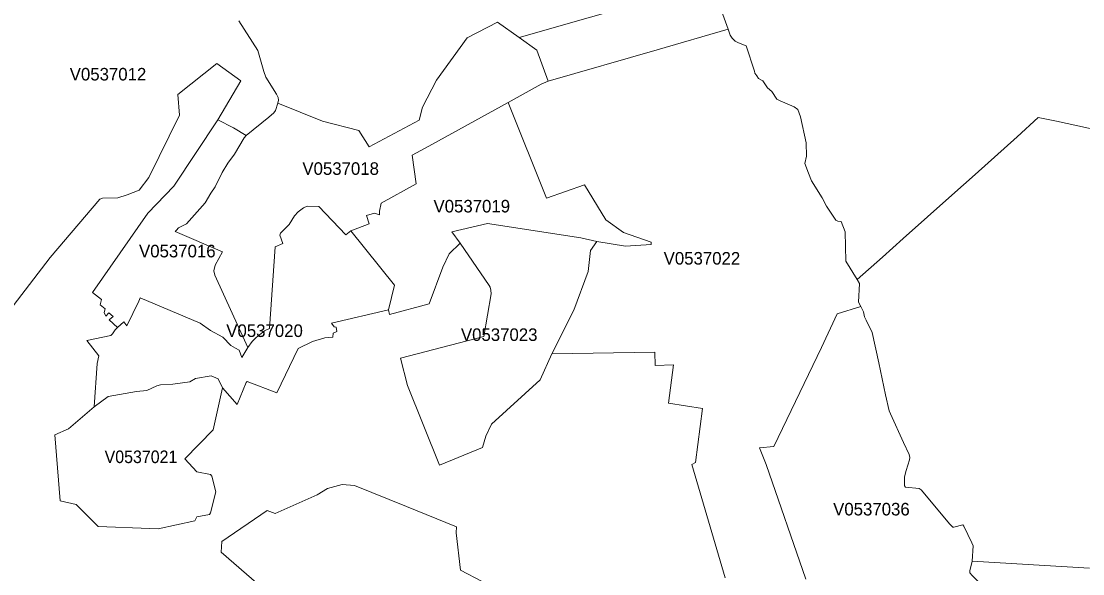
# Model space of a CAD drawing. Extents: x 369010 to 735936, y 6377141 to 6616555.
# Drawn here: x 587334 to 595790, y 6514656 to 6519054 of the extents above; entities that cross this region are included whole.
import ezdxf
from ezdxf.enums import TextEntityAlignment as Align

# ---------------------------------------------------------------- set-up
doc = ezdxf.new("R2010")
doc.units = 0
doc.header["$LTSCALE"] = 40
doc.layers.add('3', color=7, linetype='Continuous', lineweight=13)
doc.layers.add('4', color=7, linetype='Continuous')

msp = doc.modelspace()

# ---------------------------------------------------------------- linework, layer by layer
at = {"layer": '3'}
for points in [[(589067.96, 6519057.85), (589219.56, 6518821.51), (589266.57, 6518653.03), (589281.79, 6518610), (589366.03, 6518474.45), (589380.43, 6518447.64), (589383.25, 6518425.63), (589376.63, 6518401.13), (589733.45, 6518258.96), (590023.75, 6518184.32), (590105.34, 6518055.06), (590502.39, 6518266.58), (590530.19, 6518371.01), (590642.4, 6518584.84), (590885.69, 6518921.31), (591128.16, 6519046.6), (591299.78, 6518923.46), (592398.73, 6519241.06)], [(592398.73, 6519241.06), (591299.78, 6518923.46), (591440.46, 6518824.66), (591529.83, 6518577.39), (592400.55, 6518826.15), (592963.76, 6518990.49), (592879.85, 6519225.67)], [(592879.85, 6519225.67), (592963.76, 6518990.49), (592980.48, 6518943.32), (592997.36, 6518919.66), (593020.36, 6518894.5), (593046.84, 6518881.42), (593108.25, 6518856.93), (593173.62, 6518656.5), (593177.1, 6518641.28), (593193.65, 6518620.42), (593207.71, 6518599.41), (593240.48, 6518578.72), (593278.55, 6518524.1), (593313.3, 6518495.8), (593352.86, 6518432.58), (593379.51, 6518419.17), (593490.56, 6518372.83), (593519.03, 6518351.98), (593541.53, 6518292.56), (593586.55, 6518087.17), (593588.37, 6517980.26), (593576.13, 6517921.34), (593605.42, 6517843.22), (593628.76, 6517782.97), (593714.49, 6517648.25), (593748.58, 6517582.71)], [(587270.42, 6516789.12), (587563.03, 6517172.6), (587960.91, 6517636.5), (587981.92, 6517646.1), (588103.07, 6517648.75), (588178.71, 6517670.76), (588274.37, 6517708.99), (588351, 6517810.45), (588595.61, 6518304.97), (588581.21, 6518469.65), (588892.36, 6518716.58), (589082.69, 6518580.7), (588898.98, 6518269.56), (589025.26, 6518205.51), (589125.89, 6518145.1), (589304.8, 6518289.58), (589345.02, 6518325), (589358.42, 6518343.21), (589376.63, 6518401.13), (589383.25, 6518425.63), (589380.43, 6518447.64), (589366.03, 6518474.45), (589281.79, 6518610), (589266.57, 6518653.03), (589219.56, 6518821.51), (589067.96, 6519057.85)], [(593582.75, 6514611.92), (593266.8, 6515526), (593214.5, 6515659.23), (593328.7, 6515668.99), (593708.69, 6516456.13), (593833.65, 6516725.4), (594021, 6516782.01), (594002.46, 6516818.25), (594011.4, 6516966.38), (593992.04, 6516998.32), (593903.49, 6517143.47), (593895.71, 6517377.82), (593863.77, 6517459.08), (593838.78, 6517463.55), (593821.57, 6517470.34), (593748.58, 6517582.71), (593714.49, 6517648.25), (593628.76, 6517782.97), (593605.42, 6517843.22), (593576.13, 6517921.34), (593588.37, 6517980.26), (593586.55, 6518087.17), (593541.53, 6518292.56), (593519.03, 6518351.98), (593490.56, 6518372.83), (593379.51, 6518419.17), (593352.86, 6518432.58), (593313.3, 6518495.8), (593278.55, 6518524.1), (593240.48, 6518578.72), (593207.71, 6518599.41), (593193.65, 6518620.42), (593177.1, 6518641.28), (593173.62, 6518656.5), (593108.25, 6518856.93), (593046.84, 6518881.42), (593020.36, 6518894.5), (592997.36, 6518919.66), (592980.48, 6518943.32), (592963.76, 6518990.49), (592400.55, 6518826.15), (591529.83, 6518577.39), (591476.05, 6518553.06), (591213.22, 6518406.76), (591516.92, 6517645.28), (591820.79, 6517752.19), (591990.76, 6517471.83), (592130.45, 6517373.35), (592350.4, 6517294.41), (592352.89, 6517276.04), (592147.49, 6517263.95), (591919.1, 6517301.69), (591869.28, 6517229.86), (591848.43, 6517060.55), (591736.71, 6516754.37), (591561.61, 6516405.48), (592379.53, 6516418.89), (592382.68, 6516313.8), (592528.48, 6516318.6), (592489.59, 6516014.73), (592760.69, 6515971.04), (592705.74, 6515541.22), (592676.61, 6515524.18), (592941.42, 6514622.68)], [(588081.06, 6516596.81), (588100.43, 6516616.34), (588033.23, 6516676.41), (588065.17, 6516702.4), (588030.91, 6516731.86), (588008.57, 6516707.03), (587994.34, 6516734.18), (588002.61, 6516764.79), (587963.72, 6516796.57), (587973.32, 6516838.94), (587901.49, 6516894.38), (588343.22, 6517526.94), (588550.43, 6517741.43), (588898.98, 6518269.56), (589082.69, 6518580.7), (588892.36, 6518716.58), (588581.21, 6518469.65), (588595.61, 6518304.97), (588351, 6517810.45), (588274.37, 6517708.99), (588178.71, 6517670.76), (588103.07, 6517648.75), (587981.92, 6517646.1), (587960.91, 6517636.5), (587563.03, 6517172.6), (587270.42, 6516789.12)], [(593748.58, 6517582.71), (593821.57, 6517470.34), (593838.78, 6517463.55), (593863.77, 6517459.08), (593895.71, 6517377.82), (593903.49, 6517143.47), (593992.04, 6516998.32), (594193.12, 6517175.74), (594358.79, 6517324.53), (594746.57, 6517669.77), (594933.26, 6517835.11), (595266.91, 6518133.51), (595434.74, 6518286.6), (595580.21, 6518257.31), (595919.66, 6518183.33)], [(597886.84, 6516770.59), (597312.21, 6516961.25), (597065.45, 6516922.68), (597020.93, 6517174.42), (596931.72, 6517233.83), (596819.34, 6517303.84), (596707.96, 6518018.16), (596553.54, 6518046.29), (596222.04, 6518116.96), (596038.99, 6518158.5), (595919.66, 6518183.33), (595580.21, 6518257.31), (595434.74, 6518286.6), (595266.91, 6518133.51), (594933.26, 6517835.11), (594746.57, 6517669.77), (594358.79, 6517324.53), (594193.12, 6517175.74), (593992.04, 6516998.32)], [(592941.42, 6514622.68), (592676.61, 6515524.18), (592705.74, 6515541.22), (592760.69, 6515971.04), (592489.59, 6516014.73), (592528.48, 6516318.6), (592382.68, 6516313.8), (592379.53, 6516418.89), (591561.61, 6516405.48), (591466.94, 6516198.6), (591079.66, 6515847.41), (591034.98, 6515749.92), (591007.01, 6515660.72), (590666.07, 6515519.71), (590411.19, 6516153.09), (590353.93, 6516371.23), (591019.42, 6516544.34), (591076.35, 6516883.13), (591075.36, 6516912.26), (591070.23, 6516936.09), (591061.95, 6516950.49), (590829.59, 6517288.45), (590743.36, 6517201.39), (590692.88, 6517095.47), (590581.99, 6516804.35), (590268.03, 6516720.11), (590258.76, 6516757.51), (589805.61, 6516649.27), (589827.29, 6516621.3), (589841.2, 6516618.32), (589847.49, 6516584.23), (589819.68, 6516570.33), (589815.05, 6516539.38), (589753.15, 6516533.25), (589653.02, 6516504.62), (589539.32, 6516449.67), (589369.51, 6516095), (589133, 6516187.02), (589126.72, 6516177.75), (589052.74, 6516003.14), (588936.39, 6516135.05), (588863.23, 6515800.57), (588636.16, 6515570.85), (588733.31, 6515468.24), (588840.23, 6515445.23), (588852.64, 6515431.16), (588882.6, 6515308.36), (588840.39, 6515140.87), (588832.45, 6515127.63), (588732.49, 6515108.1), (588716.6, 6515077.32), (588425.48, 6515012.77), (588358.28, 6515016.41), (587946.01, 6515031.47), (587770.41, 6515207.73), (587644.13, 6515236.03), (587601.43, 6515762.01), (587710.17, 6515808.84), (587915.89, 6515984.44), (587939.72, 6516329.85), (587951.14, 6516389.93), (587856.64, 6516511.9), (588046.64, 6516552.62), (588060.7, 6516566.69), (588081.06, 6516596.81)], [(593992.04, 6516998.32), (594011.4, 6516966.38), (594002.46, 6516818.25), (594021, 6516782.01), (594042.18, 6516740.8), (594049.96, 6516702.07), (594064.69, 6516674.76), (594111.03, 6516576.12), (594164.99, 6516335.15), (594219.11, 6516079.61), (594247.57, 6515953.82), (594256.84, 6515928.5), (594360.45, 6515699.44), (594405.8, 6515604.11), (594410.93, 6515582.27), (594409.44, 6515563.4), (594382.63, 6515477.17), (594369.72, 6515427.19), (594369.05, 6515354.87), (594377.16, 6515345.76), (594487.22, 6515333.35), (594501.13, 6515322.43), (594729.85, 6515051.17), (594755.34, 6515025.51), (594762.62, 6515025.51), (594833.29, 6515044.38), (594842.23, 6515034.45), (594904.96, 6514901.88), (594915.71, 6514876.72), (594909.92, 6514755.58), (595844.03, 6514698.97)], [(594908.43, 6514643.03), (594891.22, 6514662.56), (594889.07, 6514678.12), (594909.92, 6514755.58), (594915.71, 6514876.72), (594904.96, 6514901.88), (594842.23, 6515034.45), (594833.29, 6515044.38), (594762.62, 6515025.51), (594755.34, 6515025.51), (594729.85, 6515051.17), (594501.13, 6515322.43), (594487.22, 6515333.35), (594377.16, 6515345.76), (594369.05, 6515354.87), (594369.72, 6515427.19), (594382.63, 6515477.17), (594409.44, 6515563.4), (594410.93, 6515582.27), (594405.8, 6515604.11), (594360.45, 6515699.44), (594256.84, 6515928.5), (594247.57, 6515953.82), (594219.11, 6516079.61), (594164.99, 6516335.15), (594111.03, 6516576.12), (594064.69, 6516674.76), (594049.96, 6516702.07), (594042.18, 6516740.8), (594021, 6516782.01), (593833.65, 6516725.4), (593708.69, 6516456.13), (593328.7, 6515668.99), (593214.5, 6515659.23), (593266.8, 6515526), (593582.75, 6514611.92)], [(591006.34, 6514593.22), (590832.4, 6514682.92), (590799.13, 6514982.48), (590799.96, 6515030.31), (590401.76, 6515192.18), (589989.65, 6515358.18), (589889.52, 6515366.29), (589773.67, 6515333.18), (589691.58, 6515284.36), (589357.1, 6515136.57), (589291.56, 6515159.9), (588932.91, 6514913.3), (588927.45, 6514828.56), (589431.91, 6514388.82)], [(589431.91, 6514388.82), (588927.45, 6514828.56), (588932.91, 6514913.3), (589291.56, 6515159.9), (589357.1, 6515136.57), (589691.58, 6515284.36), (589773.67, 6515333.18), (589889.52, 6515366.29), (589989.65, 6515358.18), (590401.76, 6515192.18), (590799.96, 6515030.31), (590799.13, 6514982.48), (590832.4, 6514682.92), (591006.34, 6514593.22)], [(595844.03, 6514698.97), (594909.92, 6514755.58), (594889.07, 6514678.12), (594891.22, 6514662.56), (594908.43, 6514643.03), (595085.52, 6514467.76), (595186.98, 6514369.12), (595262.61, 6514196.01), (595268.57, 6514185.75), (595362.41, 6514022.89), (595379.13, 6514006.67), (595467.01, 6513935.67), (595637.97, 6513808.73), (595687.63, 6513769.34), (595745.88, 6513735.91), (595756.64, 6513573.71), (595760.45, 6513438.99), (595785.27, 6512791.87), (595754.82, 6512560.83), (595622.42, 6511744.89), (596179.67, 6511118.29)]]:
    msp.add_lwpolyline(points, dxfattribs=at)
for points in [[(589376.63, 6518401.13), (589358.42, 6518343.21), (589345.02, 6518325), (589304.8, 6518289.58), (589125.89, 6518145.1), (589108.34, 6518127.06), (589031.88, 6517996.31), (588978.76, 6517923.16), (588935.23, 6517849.01), (588879.78, 6517734.65), (588843.37, 6517686.32), (588798.52, 6517608.53), (588650.23, 6517441.37), (588587.67, 6517409.43), (588571.78, 6517390.07), (588561.19, 6517380.63), (588936.88, 6517217.94), (588877.96, 6517111.86), (588867.37, 6517066.01), (588875.65, 6517033.08), (589139.46, 6516456.13), (589173.06, 6516503.79), (589204.01, 6516536.23), (589272.03, 6516590.35), (589310.59, 6516608.89), (589357.1, 6517257.67), (589417.34, 6517283.98), (589392.52, 6517350.35), (589398.8, 6517365.9), (589466.83, 6517435.42), (589511.68, 6517505.09), (589539.48, 6517536.04), (589582.35, 6517569.14), (589611.81, 6517581.56), (589705.32, 6517579.24), (589919.48, 6517352.66), (589958.87, 6517386.76), (590104.02, 6517440.38), (590083.33, 6517507.41), (590148.21, 6517526.94), (590186.44, 6517512.54), (590188.42, 6517541.34), (590201.83, 6517606.38), (590479.71, 6517758.81), (590447.77, 6517988.7), (590550.55, 6518042.82), (591213.22, 6518406.76), (591476.05, 6518553.06), (591529.83, 6518577.39), (591440.46, 6518824.66), (591299.78, 6518923.46), (591128.16, 6519046.6), (590885.69, 6518921.31), (590642.4, 6518584.84), (590530.19, 6518371.01), (590502.39, 6518266.58), (590105.34, 6518055.06), (590023.75, 6518184.32), (589733.45, 6518258.96)], [(591213.22, 6518406.76), (590550.55, 6518042.82), (590447.77, 6517988.7), (590479.71, 6517758.81), (590201.83, 6517606.38), (590188.42, 6517541.34), (590186.44, 6517512.54), (590148.21, 6517526.94), (590083.33, 6517507.41), (590104.02, 6517440.38), (589958.87, 6517386.76), (590308.25, 6516952.31), (590258.76, 6516757.51), (590268.03, 6516720.11), (590581.99, 6516804.35), (590692.88, 6517095.47), (590743.36, 6517201.39), (590829.59, 6517288.45), (590764.38, 6517378.48), (591048.71, 6517444.52), (591791.83, 6517329.66), (591919.1, 6517301.69), (592147.49, 6517263.95), (592352.89, 6517276.04), (592350.4, 6517294.41), (592130.45, 6517373.35), (591990.76, 6517471.83), (591820.79, 6517752.19), (591516.92, 6517645.28)], [(588898.98, 6518269.56), (588550.43, 6517741.43), (588343.22, 6517526.94), (587901.49, 6516894.38), (587973.32, 6516838.94), (587963.72, 6516796.57), (588002.61, 6516764.79), (587994.34, 6516734.18), (588008.57, 6516707.03), (588030.91, 6516731.86), (588065.17, 6516702.4), (588033.23, 6516676.41), (588100.43, 6516616.34), (588149.91, 6516661.19), (588174.74, 6516628.09), (588271.23, 6516824.87), (588281.82, 6516853.17), (588760.12, 6516649.27), (588841.39, 6516591.68), (588940.36, 6516539.71), (589003.91, 6516472.68), (589041.65, 6516452.65), (589068.79, 6516434.94), (589089.97, 6516377.18), (589139.46, 6516456.13), (588875.65, 6517033.08), (588867.37, 6517066.01), (588877.96, 6517111.86), (588936.88, 6517217.94), (588561.19, 6517380.63), (588571.78, 6517390.07), (588587.67, 6517409.43), (588650.23, 6517441.37), (588798.52, 6517608.53), (588843.37, 6517686.32), (588879.78, 6517734.65), (588935.23, 6517849.01), (588978.76, 6517923.16), (589031.88, 6517996.31), (589108.34, 6518127.06), (589125.89, 6518145.1), (589025.26, 6518205.51)], [(589139.46, 6516456.13), (589089.97, 6516377.18), (589068.79, 6516434.94), (589041.65, 6516452.65), (589003.91, 6516472.68), (588940.36, 6516539.71), (588841.39, 6516591.68), (588760.12, 6516649.27), (588281.82, 6516853.17), (588271.23, 6516824.87), (588174.74, 6516628.09), (588149.91, 6516661.19), (588100.43, 6516616.34), (588081.06, 6516596.81), (588060.7, 6516566.69), (588046.64, 6516552.62), (587856.64, 6516511.9), (587951.14, 6516389.93), (587939.72, 6516329.85), (587915.89, 6515984.44), (588026.94, 6516066.2), (588251.03, 6516105.92), (588333.29, 6516114.69), (588413.56, 6516151.93), (588443.35, 6516159.71), (588542.32, 6516165.01), (588677.54, 6516184.54), (588722.56, 6516209.2), (588846.19, 6516232.2), (588903.62, 6516208.37), (588936.39, 6516135.05), (589052.74, 6516003.14), (589126.72, 6516177.75), (589133, 6516187.02), (589369.51, 6516095), (589539.32, 6516449.67), (589653.02, 6516504.62), (589753.15, 6516533.25), (589815.05, 6516539.38), (589819.68, 6516570.33), (589847.49, 6516584.23), (589841.2, 6516618.32), (589827.29, 6516621.3), (589805.61, 6516649.27), (590258.76, 6516757.51), (590308.25, 6516952.31), (589958.87, 6517386.76), (589919.48, 6517352.66), (589705.32, 6517579.24), (589611.81, 6517581.56), (589582.35, 6517569.14), (589539.48, 6517536.04), (589511.68, 6517505.09), (589466.83, 6517435.42), (589398.8, 6517365.9), (589392.52, 6517350.35), (589417.34, 6517283.98), (589357.1, 6517257.67), (589310.59, 6516608.89), (589272.03, 6516590.35), (589204.01, 6516536.23), (589173.06, 6516503.79)], [(590829.59, 6517288.45), (591061.95, 6516950.49), (591070.23, 6516936.09), (591075.36, 6516912.26), (591076.35, 6516883.13), (591019.42, 6516544.34), (590353.93, 6516371.23), (590411.19, 6516153.09), (590666.07, 6515519.71), (591007.01, 6515660.72), (591034.98, 6515749.92), (591079.66, 6515847.41), (591466.94, 6516198.6), (591561.61, 6516405.48), (591736.71, 6516754.37), (591848.43, 6517060.55), (591869.28, 6517229.86), (591919.1, 6517301.69), (591791.83, 6517329.66), (591048.71, 6517444.52), (590764.38, 6517378.48)], [(587915.89, 6515984.44), (587710.17, 6515808.84), (587601.43, 6515762.01), (587644.13, 6515236.03), (587770.41, 6515207.73), (587946.01, 6515031.47), (588358.28, 6515016.41), (588425.48, 6515012.77), (588716.6, 6515077.32), (588732.49, 6515108.1), (588832.45, 6515127.63), (588840.39, 6515140.87), (588882.6, 6515308.36), (588852.64, 6515431.16), (588840.23, 6515445.23), (588733.31, 6515468.24), (588636.16, 6515570.85), (588863.23, 6515800.57), (588936.39, 6516135.05), (588903.62, 6516208.37), (588846.19, 6516232.2), (588722.56, 6516209.2), (588677.54, 6516184.54), (588542.32, 6516165.01), (588443.35, 6516159.71), (588413.56, 6516151.93), (588333.29, 6516114.69), (588251.03, 6516105.92), (588026.94, 6516066.2)]]:
    msp.add_lwpolyline(points, close=True, dxfattribs=at)

# ---------------------------------------------------------------- texts
at = {"layer": '4'}
for s, p in [('V0537012', (588024.94, 6518582.35)), ('V0537018', (589878.28, 6517831.06)), ('V0537019', (590922.7, 6517531.78)), ('V0537016', (588576.95, 6517174.26)), ('V0537022', (592756.11, 6517116.83)), ('V0537020', (589272.03, 6516540.35)), ('V0537023', (591141.14, 6516509.03)), ('V0537036', (594106.07, 6515119.83))]:
    msp.add_text(s, height=100, dxfattribs=at).set_placement(p, align=Align.CENTER)
at = {"layer": '4', "width": 0.95}
msp.add_text('V0537021', height=100, dxfattribs=at).set_placement((588287.55, 6515536.65), align=Align.CENTER)

doc.saveas('drawing.dxf')
